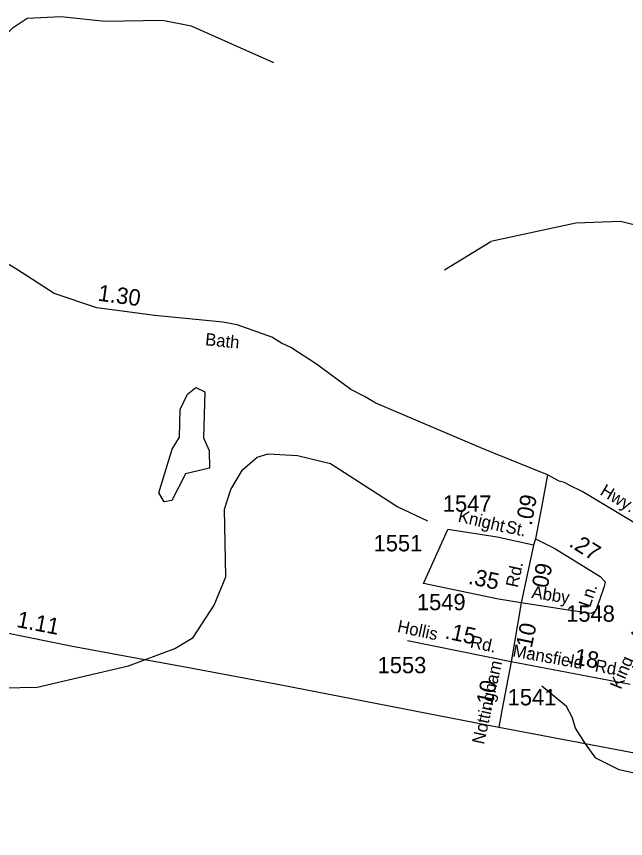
# Model space of a CAD drawing. Extents: x 2532689 to 2764727, y 536648 to 732970.
# Drawn here: x 2591324 to 2595978, y 656863 to 663150 of the extents above; entities that cross this region are included whole.
import ezdxf

# ---------------------------------------------------------------- set-up
doc = ezdxf.new("R2010")
doc.units = 0
for name, color, linetype in [('Exist Hydrographic Creek Single Shore', 7, 'Continuous'), ('Exist Hydrographic Pond Under 1500 Sq Ft', 7, 'Continuous'), ('Exist Road Primary US Attributed', 7, 'Continuous'), ('Exist Road Primary US Mileage Hundredths English Label', 7, 'Continuous'), ('Exist Road Secondary Mileage Hundredths English Label', 7, 'Continuous'), ('Exist Road Secondary Type 51 Attributed', 7, 'Continuous'), ('Exist Road Secondary Type 51 Label', 7, 'Continuous'), ('Exist Road Secondary Type 51 Number Label', 7, 'Continuous')]:
    doc.layers.add(name, color=color, linetype=linetype)

msp = doc.modelspace()

# ---------------------------------------------------------------- linework, layer by layer
at = {"layer": 'Exist Hydrographic Creek Single Shore'}
msp.add_line((2594594.3, 661213.6), (2594949.1, 661428.3), dxfattribs=at)
for points in [[(2589839.4, 661887.8), (2589912.4, 661982.7), (2590677.2, 662496.4), (2590907.3, 662676.4), (2591299.4, 663066.5), (2591406.4, 663136.5), (2591664.4, 663150.2), (2591998.4, 663114.5), (2592440.3, 663122.5), (2592657.4, 663078.8), (2593288.4, 662799)], [(2596207.5, 661515.2), (2595939.5, 661583.2), (2595598.5, 661569.4), (2594949.1, 661428.3)], [(2590823.4, 658007.6), (2591481.4, 658021.1), (2592178.4, 658183.9), (2592533.4, 658316.5), (2592673.4, 658400.9), (2592835.4, 658647.2), (2592923.4, 658864.1), (2592913.3, 659382.4), (2592960.5, 659532.1), (2593049.5, 659683.5), (2593163.5, 659780), (2593246.3, 659806.3), (2593471.5, 659792.4), (2593723.5, 659730.4), (2594237.3, 659400), (2594465.4, 659294.3)], [(2596437.6, 657276.2), (2595927.6, 657390.1), (2595750.4, 657478.1), (2595672.5, 657586.7), (2595595.4, 657708.2), (2595568.5, 657792.5), (2595525.5, 657872.9), (2595338.5, 658029.5)]]:
    msp.add_lwpolyline(points, dxfattribs=at)
at = {"layer": 'Exist Hydrographic Pond Under 1500 Sq Ft'}
msp.add_lwpolyline([(2592453.4, 659439.4), (2592410.3, 659506.6), (2592512.4, 659842.3), (2592569.5, 659933.3), (2592573.3, 660143.5), (2592629.3, 660260.7), (2592694.3, 660312.6), (2592762.4, 660279.2), (2592752.4, 659927.5), (2592796.4, 659830.7), (2592798.5, 659696.3), (2592616.4, 659652.8), (2592511.4, 659448.3), (2592453.4, 659439.4)], dxfattribs=at)
at = {"layer": 'Exist Road Primary US Attributed'}
for points in [[(2589212.5, 658830.1), (2589256.9, 658821), (2589913.6, 658690.4), (2589968, 658675.6), (2590044, 658665.2), (2590870.5, 658512.2), (2591752.8, 658334.4), (2592164.3, 658258.5), (2592654.4, 658169.2), (2593346.9, 658038), (2595008.7, 657715.7)], [(2595008.7, 657715.7), (2596664.6, 657400.7), (2599475.6, 656863.4)]]:
    msp.add_lwpolyline(points, dxfattribs=at)
at = {"layer": 'Exist Road Secondary Type 51 Attributed'}
for p, q in [((2595289.4, 659154.2), (2595274.9, 659106.7)), ((2595274.9, 659106.7), (2595180.1, 658666.5)), ((2595180.1, 658666.5), (2595102.9, 658214)), ((2595102.9, 658214), (2594311.1, 658375.8))]:
    msp.add_line(p, q, dxfattribs=at)
for points in [[(2595381.8, 659644.9), (2594972.4, 659811.5), (2594871.5, 659851.4), (2594068.7, 660191.9), (2593983.5, 660244.3), (2593878.6, 660298.1), (2593616.7, 660491.1), (2593420.1, 660619.4), (2593347.5, 660651.9), (2593274.8, 660696.6), (2593008.9, 660793.2), (2592900.4, 660811.1), (2592381.2, 660863), (2591938.2, 660922.2), (2591612, 661032.1), (2591324.1, 661218.4), (2591217.2, 661280.4), (2590669.2, 661573.7), (2590573.8, 661643.8), (2590417, 661784.8), (2590376.6, 661818), (2590208.5, 661966.7), (2590024.6, 662111), (2589812.1, 662250.8)], [(2595381.8, 659644.9), (2595333.4, 659381.9), (2595289.4, 659154.2)], [(2596436.5, 659042.8), (2595646.6, 659518.4), (2595547.5, 659566.2), (2595511, 659585.4), (2595470.8, 659596.6), (2595381.8, 659644.9)], [(2594433.4, 658814.9), (2594619.8, 659226.9)], [(2595274.9, 659106.7), (2594996.7, 659167.6), (2594619.8, 659226.9)], [(2595289.4, 659154.2), (2595437.9, 659082.3), (2595623.7, 658965.9), (2595784.2, 658866.5), (2595822.4, 658827.2), (2595815.3, 658791.7), (2595781.9, 658694.7), (2595747.6, 658601.7), (2595714.1, 658585.3), (2595556.8, 658606.2), (2595180.1, 658666.5)], [(2595180.1, 658666.5), (2595008, 658695.2), (2594433.4, 658814.9)], [(2595102.9, 658214), (2595033.4, 657841.8), (2595008.7, 657715.7)], [(2596013.4, 658042), (2595102.9, 658214)]]:
    msp.add_lwpolyline(points, dxfattribs=at)

# ---------------------------------------------------------------- texts
at = {"layer": 'Exist Road Primary US Mileage Hundredths English Label'}
msp.add_text('1.11', height=125, rotation=349.04631, dxfattribs=at).set_placement((2591319, 658482.1))
at = {"layer": 'Exist Road Secondary Mileage Hundredths English Label'}
for s, rotation, p in [('1.30', 352.32559, (2591941.1, 660977.1)), ('.09', 79.50072, (2595259.5, 659252.6)), ('.27', 328.17532, (2595538, 659102.9)), ('.09', 77.78663, (2595371.4, 658727.1)), ('.35', 348.16874, (2594770, 658812.3)), ('.15', 347.90435, (2594591.6, 658395)), ('.10', 78.23133, (2595250.9, 658270)), ('.18', 349.63838, (2595531.9, 658204.6)), ('.10', 78.23133, (2594948.4, 657832.3))]:
    msp.add_text(s, height=125, rotation=rotation, dxfattribs=at).set_placement(p)
at = {"layer": 'Exist Road Secondary Type 51 Label'}
for s, rotation, p in [('Bath', 354.2945, (2592762.5, 660636)), ('Hwy.', 328.94498, (2595776.1, 659497.9)), ('Knight', 346.67765, (2594691.7, 659288.1)), ('St.', 347.6548, (2595055.3, 659205.1)), ('Rd.', 77.84663, (2595153.7, 658777.6)), ('Abby', 350.90083, (2595255.5, 658704.3)), ('Ln.', 70.97393, (2595705.9, 658625.2)), ('King    Arthur', 67.49594, (2595942.1, 657998.5)), ('Hollis', 347.96435, (2594228.2, 658443.7)), ('Rd.', 347.96435, (2594784.9, 658325.1)), ('Mansfield', 349.69838, (2595109.8, 658256.2)), ('Rd.', 349.69838, (2595738.3, 658142)), ('Nottingham', 77.53623, (2594895.5, 657578.6))]:
    msp.add_text(s, height=95, rotation=rotation, dxfattribs=at).set_placement(p)
at = {"layer": 'Exist Road Secondary Type 51 Number Label'}
for s, p in [('1547', (2594581.4, 659362.5)), ('1551', (2594052.5, 659060)), ('1549', (2594383.6, 658609.9)), ('1548', (2595524, 658521.6)), ('1553', (2594083.3, 658127.9)), ('1541', (2595076.8, 657882.1))]:
    msp.add_text(s, height=125, rotation=359.94, dxfattribs=at).set_placement(p)

doc.saveas('drawing.dxf')
